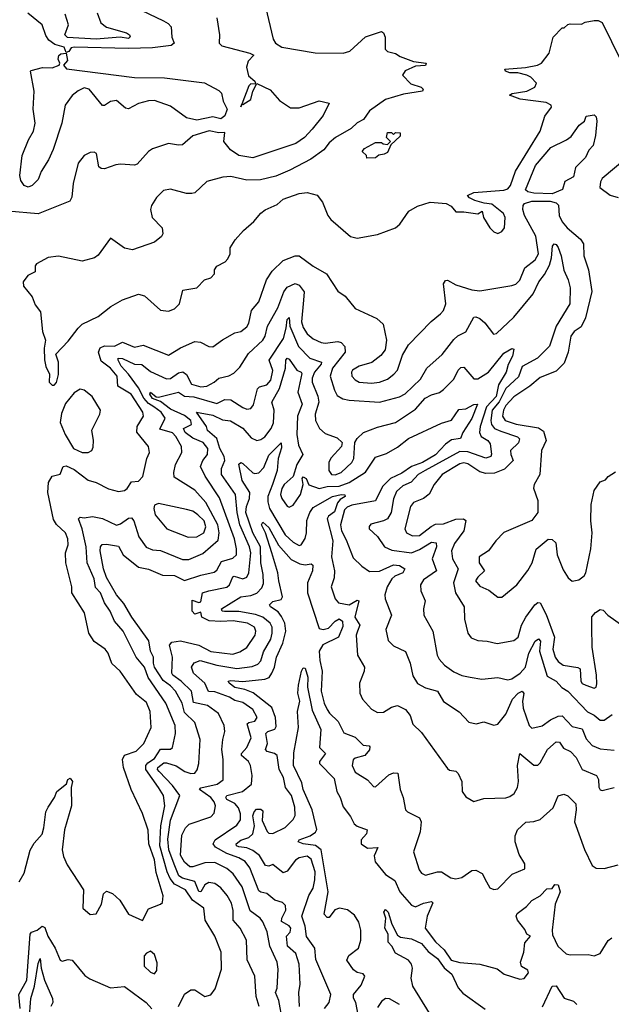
# Model space of a CAD drawing. Extents: x 1603745 to 1745082, y 385868 to 533966.
# Tile 425 of 646: x 1701373 to 1704320, y 438115 to 443021. Entities that reach past the tile are written whole.
import ezdxf

# ---------------------------------------------------------------- set-up
doc = ezdxf.new("R2010")
doc.units = 0

msp = doc.modelspace()

# ---------------------------------------------------------------- linework, layer by layer
at = {"layer": '0CON20XD'}
for points in [[(1702597.5, 443085), (1702636.7, 442925), (1702646.9, 442905), (1702679.2, 442885), (1702844.5, 442855.5), (1702985.2, 442854.8), (1703017.5, 442865), (1703095, 442935.8), (1703175, 442962), (1703185.6, 442955.6), (1703194.2, 442935), (1703194.4, 442875), (1703205, 442862), (1703245, 442853.3), (1703267.9, 442837.9), (1703335, 442812.5), (1703397.5, 442805), (1703395, 442793.8), (1703345, 442790), (1703293.9, 442766.1), (1703280, 442745), (1703321.7, 442701.7), (1703372.5, 442685), (1703382.5, 442675), (1703380, 442665), (1703285, 442649.6), (1703195, 442623.3), (1703115, 442566.7), (1703086.2, 442523.8), (1703055, 442508.1), (1703025, 442478.6), (1702946.2, 442435), (1702915, 442408), (1702887.5, 442372.5), (1702823, 442327), (1702719.2, 442270.8), (1702648.8, 442241.2), (1702573, 442223), (1702505, 442222.5), (1702425, 442239.2), (1702385, 442235.8), (1702305, 442214.4), (1702245, 442159.2), (1702230, 442155), (1702205, 442155.7), (1702125, 442177.5), (1702089.4, 442170.6), (1702054.7, 442135.3), (1702029.5, 442095), (1702025.6, 442075), (1702032.5, 442035), (1702083.1, 441985), (1702086.9, 441955), (1702079.8, 441940.2), (1702045, 441913.3), (1701934.5, 441874.5), (1701895, 441883.1), (1701825, 441933.3), (1701765, 441848), (1701746.7, 441835), (1701685, 441818.9), (1701567.3, 441842.7), (1701515, 441836), (1701457.5, 441805), (1701451.2, 441795), (1701451.2, 441765), (1701413.2, 441746.8), (1701390.8, 441715), (1701393, 441693), (1701435, 441640), (1701450.3, 441600.3), (1701477.5, 441565), (1701487, 441467), (1701502.5, 441425), (1701496, 441385), (1701497, 441327), (1701503.6, 441293.6), (1701522.5, 441255), (1701520, 441215), (1701535, 441200), (1701545, 441200)], [(1701944.3, 443085), (1702090, 443015), (1702113.1, 443003.1), (1702127.5, 442985), (1702131.4, 442935), (1702142.5, 442905), (1702127.4, 442892.6), (1702035, 442880.4), (1701915, 442877), (1701645, 442884.7), (1701629.4, 442880.6), (1701617.6, 442862.4), (1701605, 442857.1), (1701595.5, 442885), (1701548.2, 442898.2), (1701518.9, 442918.9), (1701503.3, 442943.3), (1701486.1, 442995), (1701414.3, 443054.3)], [(1701759.6, 443055), (1701777.5, 443005), (1701805, 442983.3), (1701905.4, 442955), (1701920.9, 442945), (1701924.4, 442935.6), (1701915, 442928.3), (1701874.5, 442934.5), (1701755, 442923.6), (1701611.9, 442931.9), (1701598.3, 442945), (1701616.7, 442995), (1701599.6, 443049.6)], [(1702355, 443030), (1702369.2, 442945), (1702366.2, 442905), (1702380.5, 442890.5), (1702520, 442855), (1702538.8, 442845), (1702511.2, 442815), (1702503.8, 442785), (1702512.3, 442742.3), (1702543.8, 442715), (1702550, 442700), (1702525, 442701.9), (1702515, 442691.4), (1702479.8, 442600.1), (1702475, 442587.5), (1702479.8, 442600.1), (1702485, 442598), (1702525, 442623.8), (1702535.4, 442665), (1702555, 442702.5), (1702621.1, 442671.1), (1702668, 442618), (1702722.9, 442582.9), (1702765, 442582.3), (1702865, 442617), (1702914.4, 442605), (1702885, 442543.1), (1702829.7, 442475), (1702792.1, 442435), (1702749.2, 442405), (1702535, 442332.9), (1702465, 442344.6), (1702423.3, 442373.3), (1702390, 442415), (1702395, 442460), (1702365, 442456.8), (1702316.7, 442466.7), (1702235, 442442.2), (1702185, 442397.8), (1702165, 442395.6), (1702115, 442404.5), (1702035, 442378.5), (1702014.4, 442365), (1701958.1, 442301.9), (1701945, 442295.6), (1701875, 442301.5), (1701851.4, 442298.6), (1701795, 442277.5), (1701779.5, 442279.5), (1701768, 442288), (1701756, 442355), (1701745, 442361.2), (1701725, 442360), (1701693.8, 442345), (1701665, 442306.7), (1701638.9, 442205), (1701632.5, 442137.5), (1701623.6, 442116.4), (1701465, 442053.5), (1701315, 442066.8)], [(1701545, 441200), (1701556.4, 441213.6), (1701566, 441254), (1701566, 441315), (1701553.3, 441355), (1701615, 441418.8), (1701664, 441485), (1701685, 441504.2), (1701765, 441542.5), (1701827.3, 441592.7), (1701885, 441625.6), (1701965, 441654.2), (1701995, 441645.7), (1702075, 441573.3), (1702115, 441568.5), (1702145, 441580.6), (1702169.2, 441605), (1702186.1, 441673.9), (1702255, 441685.8), (1702294.5, 441725.5), (1702326.2, 441735), (1702343.3, 441755), (1702344, 441775), (1702355, 441793.3), (1702396.7, 441815), (1702410.5, 441829.5), (1702421.2, 441855), (1702422, 441885), (1702446.2, 441925), (1702488.3, 441971.7), (1702540, 442015), (1702575, 442056.7), (1702596.4, 442073.6), (1702655, 442101.2), (1702685, 442127.8), (1702765.7, 442155.7), (1702805, 442160.5), (1702855, 442146.7), (1702882.1, 442112.1), (1702908.6, 442045), (1702922.5, 442025), (1703021.3, 441941.3), (1703055, 441933.1), (1703155, 441950.6), (1703245, 441984), (1703266.9, 442003.1), (1703312.1, 442067.9), (1703355, 442092), (1703417.3, 442112.7), (1703497.5, 442105), (1703521.7, 442091.7), (1703545, 442063.3), (1703585, 442063.8), (1703655, 442053.3), (1703677.5, 442067.5), (1703683.8, 442035), (1703715, 441983.8), (1703735, 441963.8), (1703755, 441956.7), (1703775, 441966.7), (1703787.5, 441985), (1703791.5, 442035), (1703783.5, 442055), (1703725, 442102.5), (1703686.5, 442106.5), (1703640.7, 442120.7), (1703613.4, 442133.4), (1703603.3, 442145), (1703635, 442160), (1703785, 442171.4), (1703805, 442178.8), (1703818.6, 442195), (1703843.6, 442266.4), (1703965.4, 442465), (1703988.8, 442541.2), (1704022.5, 442585), (1704020, 442595), (1703995, 442607.9), (1703866.7, 442625), (1703812.5, 442645), (1703827, 442653), (1703900, 442665), (1703940, 442685), (1703947.5, 442705), (1703920, 442735), (1703900, 442745), (1703855, 442756.2), (1703815, 442756.7), (1703792.5, 442765), (1703790, 442775), (1703893, 442783), (1703952.5, 442795), (1703972.5, 442805), (1704011.2, 442855), (1704030, 442935), (1704075, 442980), (1704085, 442980), (1704103, 442997), (1704115, 443000), (1704171.7, 442998.3), (1704190.7, 443009.3), (1704235, 443017.5), (1704255, 443017.5), (1704275, 443006.7), (1704368, 442818)], [(1701415, 442187.3), (1701395.9, 442195.9), (1701379.5, 442219.5), (1701373.8, 442245), (1701386.2, 442345), (1701417.3, 442422.7), (1701442, 442465), (1701449.8, 442505), (1701440.5, 442575), (1701446, 442665), (1701427.5, 442765), (1701431.2, 442768.8), (1701486.6, 442783.4), (1701535, 442781.8), (1701569.2, 442795), (1701573.3, 442805), (1701565.4, 442825), (1701567.9, 442842.1), (1701578.8, 442851.2), (1701604.2, 442854.2), (1701612.2, 442817.8), (1701592, 442795), (1701606.1, 442776.1), (1701945, 442733.2), (1702095, 442730.9), (1702293.2, 442706.8), (1702365, 442667.8), (1702378, 442655), (1702387.2, 442615), (1702407.2, 442575), (1702395, 442541.7), (1702375, 442526.6), (1702335, 442536.6), (1702255, 442521.3), (1702205, 442531.6), (1702125, 442589.7), (1702045, 442618.2), (1702015, 442617.3), (1701965, 442603.6), (1701915, 442577.5), (1701900.5, 442580.5), (1701855, 442618), (1701825, 442612.9), (1701795, 442594.2), (1701785, 442594.3), (1701718.6, 442675), (1701695, 442681.2), (1701665, 442666.9), (1701635, 442642.8), (1701600.5, 442595), (1701583.1, 442505), (1701540.5, 442375), (1701517.1, 442322.9), (1701480.4, 442265), (1701465, 442224.3), (1701435, 442194.4), (1701415, 442187.3)], [(1704025, 442154.4), (1703935, 442157.6), (1703904.3, 442164.3), (1703893.6, 442173.6), (1703942.7, 442295), (1704018.9, 442385), (1704097.5, 442422.5), (1704120.4, 442439.6), (1704160.5, 442495), (1704186, 442515), (1704195, 442540), (1704235, 442548), (1704245, 442536.7), (1704248.1, 442515), (1704241.9, 442445), (1704229.5, 442395), (1704208.9, 442371.1), (1704191.5, 442335), (1704142.1, 442285), (1704132.1, 442237.9), (1704088.8, 442215), (1704077.5, 442175), (1704025, 442154.4)], [(1703101.7, 442331.7), (1703100, 442345), (1703080, 442365), (1703090.7, 442379.3), (1703145, 442410), (1703175, 442410), (1703183, 442403), (1703205, 442400), (1703220, 442415), (1703200, 442435), (1703205, 442460), (1703225, 442460), (1703235, 442450), (1703245, 442460), (1703268.3, 442458.3), (1703268.3, 442441.7), (1703221.7, 442398.3), (1703205, 442360), (1703189.3, 442350.7), (1703163, 442347), (1703145, 442332.5), (1703101.7, 442331.7)], [(1704397, 442333), (1704275, 442230.8), (1704266.3, 442213.7), (1704263.5, 442185), (1704315, 442147.6), (1704354.4, 442135)], [(1701985, 438533.3), (1702015, 438591.2), (1702075, 438614), (1702085, 438623.3), (1702088.5, 438655), (1702052.8, 438772.8), (1702044, 438835), (1702016.7, 438915), (1702013.4, 438983.4), (1701985, 439066.2), (1701927.8, 439185), (1701890.7, 439295), (1701885.4, 439334.6), (1701895, 439357.1), (1701952.9, 439377.1), (1701992.1, 439415), (1702027.6, 439495), (1702023.3, 439575), (1702005, 439618.9), (1701955, 439659.3), (1701873.8, 439775), (1701832.7, 439812.7), (1701813.3, 439865), (1701799.6, 439885), (1701745, 439923.1), (1701717.5, 439965), (1701696.6, 440066.6), (1701633.4, 440165), (1701632.9, 440195), (1701603.2, 440315), (1701601.5, 440365), (1701614.6, 440405), (1701613.9, 440435), (1701601.5, 440465), (1701556.2, 440506.2), (1701540.9, 440530.9), (1701514, 440665), (1701517.5, 440715), (1701535, 440746.2), (1701575, 440757.5), (1701590, 440795), (1701605, 440798.6), (1701645, 440780.8), (1701715, 440726.7), (1701755, 440714.5), (1701815, 440683.8), (1701865, 440671.2), (1701895.2, 440674.8), (1701909.1, 440685), (1701930.6, 440719.4), (1701965, 440721.2), (1701987.5, 440745), (1702006.7, 440835), (1702019.4, 440865), (1702014.4, 440895), (1701956.7, 440966.7), (1701957.9, 440995), (1701989.2, 441045), (1701986.3, 441065), (1701928.1, 441155), (1701862.4, 441195), (1701858.4, 441245), (1701826.4, 441285), (1701779.4, 441319.4), (1701766.4, 441365), (1701774.4, 441385.6), (1701795, 441396.8), (1701845, 441394.1), (1701885, 441414.8), (1701945, 441390), (1701989.1, 441399.1), (1702115, 441348.9), (1702174.2, 441385.8), (1702245, 441417.7), (1702274.7, 441414.7), (1702315, 441392.2), (1702335, 441391.5), (1702383.7, 441426.3), (1702445, 441461.5), (1702475, 441468.1), (1702505, 441491.1), (1702515, 441508.8), (1702528.5, 441571.5), (1702564.5, 441615), (1702603.2, 441725), (1702631.3, 441768.7), (1702685, 441822.1), (1702744.7, 441845.3), (1702765, 441844.6), (1702835, 441793.2), (1702901.9, 441755), (1702958.3, 441668.3), (1702995, 441644), (1703045, 441582.2), (1703152.1, 441532.1), (1703184.3, 441504.3), (1703200, 441425), (1703193.7, 441376.3), (1703171.9, 441348.1), (1703126.6, 441313.4), (1703065, 441294.1), (1703031.8, 441275), (1703025.4, 441264.6), (1703028.2, 441245), (1703045, 441226.1), (1703065, 441215.3), (1703125, 441209.7), (1703165, 441215.4), (1703205, 441230.8), (1703236.7, 441255), (1703255.5, 441275), (1703280.8, 441349.2), (1703309.6, 441400.4), (1703423, 441517), (1703470, 441555), (1703485, 441572), (1703495.4, 441605), (1703484.2, 441705), (1703495, 441722.3), (1703505, 441723.2), (1703545, 441700.9), (1703625, 441674.7), (1703665, 441670), (1703825, 441696.1), (1703845, 441703.9), (1703865, 441723.5), (1703890, 441785), (1703940.8, 441825), (1703956.8, 441855), (1703945, 441943.3), (1703887.3, 442045), (1703880.2, 442075), (1703881.4, 442095), (1703888.5, 442105), (1703925, 442116.6), (1704015, 442117), (1704045, 442108.1), (1704057, 442097), (1704060.9, 442045), (1704075, 442013.6), (1704099.6, 441985), (1704167.3, 441927.3), (1704181.5, 441905), (1704182.7, 441845), (1704207.3, 441775), (1704223.6, 441666.4), (1704191.9, 441535), (1704169.9, 441490.1), (1704135, 441466.9), (1704119.3, 441445), (1704106.1, 441363.9), (1704085, 441310.6), (1704045, 441269.4), (1703965, 441238.8), (1703914.4, 441195.6), (1703835, 441142.2), (1703795, 441099.2), (1703783, 441075), (1703778.8, 441045), (1703790.8, 441025), (1703846.2, 441006.2), (1703957.8, 440987.8), (1703981.8, 440971.8), (1703996.2, 440925), (1703972, 440875), (1703963.5, 440755), (1703936, 440705), (1703932.7, 440687.3), (1703954.4, 440625), (1703954, 440565), (1703924.3, 440525.7), (1703785, 440466.7), (1703745.4, 440424.6), (1703708.6, 440375), (1703662.5, 440345), (1703661.4, 440315), (1703688, 440275), (1703655, 440243.3), (1703644.4, 440225), (1703665, 440199.2), (1703709.4, 440179.4), (1703755, 440143.3), (1703775, 440144), (1703849.5, 440205), (1703903.8, 440276.2), (1703925.6, 440315), (1703946.4, 440383.6), (1704005, 440432.5), (1704025, 440432), (1704044, 440415), (1704050, 440355), (1704079.9, 440279.9), (1704105, 440240.8), (1704125, 440223.1), (1704159.1, 440230.9), (1704185, 440250.6), (1704193.5, 440265), (1704218.5, 440385), (1704224.4, 440465), (1704217.5, 440525), (1704219.4, 440605), (1704234.5, 440675.5), (1704265, 440718.8), (1704290.6, 440729.4), (1704305, 440746), (1704341.7, 440768.3)], [(1702041.7, 441091.7), (1702015, 441108.9), (1701991.6, 441135), (1701965, 441186.3), (1701916, 441255), (1701879.3, 441295), (1701863.6, 441325), (1701864.4, 441335.6), (1701885, 441332.3), (1701945, 441304.2), (1701982.5, 441302.5), (1702025, 441268.3), (1702105, 441232.1), (1702125, 441233), (1702165, 441262.3), (1702186.7, 441266.7), (1702204.2, 441254.2), (1702228.5, 441205), (1702275, 441192.4), (1702305.2, 441194.8), (1702342.2, 441215), (1702365, 441235.4), (1702415, 441247.1), (1702440.5, 441259.5), (1702470.1, 441289.9), (1702512.3, 441357.7), (1702584.1, 441425), (1702595.3, 441445), (1702608.1, 441495), (1702659.8, 441585), (1702688.4, 441665), (1702705, 441688.5), (1702745, 441706.4), (1702765, 441698.1), (1702790, 441665), (1702786.3, 441623.7), (1702776.4, 441515), (1702785, 441486.8), (1702805, 441455.3), (1702835, 441430.5), (1702875, 441412.4), (1702895, 441409.1), (1702958.6, 441418.6), (1702975, 441412.2), (1702992.9, 441392.9), (1702995.3, 441365), (1702931.3, 441285), (1702920.5, 441245), (1702940.6, 441175), (1702955, 441149.5), (1702982.2, 441132.2), (1703015, 441125.3), (1703165, 441116.3), (1703265, 441142.6), (1703292.8, 441157.2), (1703369.6, 441230.4), (1703400.9, 441285), (1703477.7, 441352.3), (1703535, 441428.1), (1703555, 441445.6), (1703595, 441465.8), (1703635, 441538.8), (1703645, 441541.4), (1703665, 441532.7), (1703690.2, 441510.2), (1703734, 441454), (1703748.3, 441458.3), (1703835, 441538.8), (1703931.4, 441655), (1703960, 441715), (1703988.2, 441751.8), (1704012.1, 441797.9), (1704023, 441835), (1704027.6, 441892.4), (1704035, 441904.4), (1704045, 441900.5), (1704055, 441885.6), (1704070.8, 441845), (1704084, 441774), (1704106, 441725), (1704115.5, 441685), (1704113.1, 441605), (1704045.9, 441494.1), (1704012.2, 441395), (1703952, 441335), (1703876.1, 441293.9), (1703857.4, 441242.6), (1703795, 441184), (1703762.4, 441117.6), (1703727, 441075), (1703719.9, 441025), (1703723.1, 441005), (1703738.4, 440985), (1703769.3, 440970.7), (1703853.1, 440943.1), (1703863.4, 440933.4), (1703857.7, 440912.3), (1703818.1, 440875), (1703819.2, 440855), (1703831.2, 440825), (1703787.6, 440782.4), (1703737.6, 440762.4), (1703695, 440760.7), (1703665, 440768.4), (1703605, 440808.8), (1703585, 440812.7), (1703565, 440807.5), (1703477.4, 440755), (1703438.4, 440705), (1703413, 440657), (1703384.4, 440635.6), (1703334.4, 440615), (1703320.7, 440595), (1703291.6, 440485), (1703299.5, 440465), (1703329.3, 440449.3), (1703365, 440451.3), (1703423.2, 440496.8), (1703445, 440507.1), (1703485, 440509.7), (1703545, 440532.9), (1703583.6, 440533.6), (1703595, 440526.2), (1703585.9, 440475), (1703538.5, 440411.5), (1703523.4, 440375), (1703528.4, 440335), (1703556.9, 440285), (1703543.8, 440245), (1703534.7, 440215), (1703544.2, 440165), (1703587.9, 440095), (1703588.2, 440035), (1703605.5, 439965), (1703621.6, 439941.6), (1703655, 439928.8), (1703702.5, 439925), (1703752.4, 439912.4), (1703835, 439928), (1703856, 439945), (1703873.5, 440005), (1703895, 440044.4), (1703939.4, 440105), (1703955, 440116.9), (1703965, 440115.8), (1703995, 440056.9), (1704037.7, 439945), (1704028.7, 439885), (1704040, 439845), (1704055, 439823.5), (1704079.6, 439805), (1704154, 439794), (1704165, 439786.9), (1704168.4, 439725), (1704175, 439714.3), (1704193.1, 439705), (1704235, 439690.8), (1704244.3, 439695.7), (1704247.3, 439712.7), (1704246.6, 439755), (1704225.3, 439894.7), (1704223.9, 439993.9), (1704223.9, 440046.1), (1704242.1, 440067.9), (1704265, 440081.9), (1704279.1, 440079.1), (1704302.5, 440055), (1704395, 439989.5)], [(1702143.4, 438813.4), (1702116.2, 438885), (1702111.3, 438938.7), (1702125, 439032.7), (1702171, 439155), (1702134.4, 439205), (1702067.5, 439275), (1702060.4, 439285), (1702062.2, 439295), (1702091.2, 439318.8), (1702105, 439319.3), (1702153.1, 439303.1), (1702195.6, 439275), (1702225, 439265.4), (1702245, 439267.1), (1702256.6, 439283.4), (1702265.4, 439315), (1702272.9, 439435), (1702245, 439518.9), (1702195, 439569.7), (1702182.3, 439615), (1702149.1, 439675), (1702125, 439701.7), (1702088.5, 439728.5), (1702045, 439794.8), (1702039, 439815), (1702040.2, 439845), (1702025.5, 439875.5), (1702016.3, 439926.3), (1701932.5, 440045), (1701892.4, 440112.4), (1701855, 440155.3), (1701805, 440242.3), (1701790.6, 440285), (1701774.8, 440375.2), (1701775.3, 440394.7), (1701784.1, 440405.9), (1701805, 440408.2), (1701865, 440398.5), (1701888, 440355), (1701965, 440293.7), (1702015, 440284), (1702085, 440253), (1702145, 440251.2), (1702195, 440226.5), (1702275, 440253.7), (1702341.7, 440268.3), (1702355, 440277.9), (1702379, 440321), (1702435, 440337.6), (1702452.9, 440355), (1702453.6, 440385), (1702443.1, 440435), (1702369.4, 440639.4), (1702296.9, 440746.9), (1702273.2, 440795), (1702285.2, 440824.8), (1702308.7, 440855), (1702310.6, 440885), (1702287.8, 440915), (1702235, 440935.6), (1702197.8, 440965), (1702190, 440985), (1702228.6, 441005), (1702226.2, 441025), (1702195, 441049.2), (1702125, 441080.7), (1702075, 441119.6), (1702035, 441134.5), (1702021, 441155), (1702024.3, 441165), (1702052.6, 441142.6), (1702065, 441140.5), (1702165, 441165.4), (1702195, 441145.5), (1702241.3, 441141.3), (1702355, 441109.7), (1702395, 441129), (1702425, 441127.4), (1702485, 441088.6), (1702505, 441081.3), (1702525, 441083.5), (1702538.3, 441101.7), (1702557.5, 441182.5), (1702567.4, 441192.6), (1702605, 441201.7), (1702624.4, 441225.6), (1702633.9, 441273.9), (1702616.7, 441325), (1702686.7, 441433.3), (1702701.2, 441485), (1702705, 441527.5), (1702715, 441537.1), (1702718.1, 441495), (1702762.2, 441392.2), (1702818.7, 441335), (1702876.6, 441315), (1702874.7, 441305), (1702841.4, 441265), (1702829.5, 441235), (1702830, 441215), (1702857.8, 441145), (1702863, 441115), (1702845.3, 441055), (1702846.2, 441025), (1702867.5, 440985), (1702895, 440958.9), (1702955, 440938), (1702980, 440915), (1702976.2, 440895), (1702925, 440838.2), (1702913.5, 440816.5), (1702913.2, 440775), (1702925.8, 440755.8), (1702945, 440753.2), (1702975, 440764.7), (1703028.2, 440815), (1703038.2, 440835), (1703042.5, 440915), (1703054.7, 440935.3), (1703085.7, 440965), (1703155, 440991.8), (1703245.2, 441014.8), (1703345, 441080.9), (1703393.8, 441135), (1703425, 441152.8), (1703465, 441163.9), (1703485, 441178), (1703535, 441230.8), (1703557.8, 441275), (1703571.3, 441288.7), (1703585, 441290), (1703635, 441232.3), (1703655, 441231.1), (1703708.3, 441265), (1703785, 441360), (1703825, 441382.5), (1703835, 441380), (1703828.2, 441345), (1703806.3, 441303.7), (1703796.7, 441265), (1703757.6, 441202.4), (1703746.2, 441143.8), (1703697.7, 441092.3), (1703667.3, 440995), (1703663.9, 440965), (1703671.6, 440945), (1703704.9, 440924.9), (1703717.4, 440907.4), (1703723.4, 440856.6), (1703719.7, 440845), (1703695, 440836.3), (1703605, 440867.7), (1703565, 440870.5), (1703393.8, 440775), (1703358.7, 440755), (1703322.5, 440717.5), (1703282, 440698), (1703250.3, 440669.7), (1703234.7, 440634.7), (1703223.5, 440565), (1703205.3, 440535), (1703185, 440523.6), (1703123, 440507), (1703113.6, 440496.4), (1703114.4, 440485), (1703155, 440445.6), (1703191.2, 440395), (1703227.5, 440377.5), (1703325, 440365.2), (1703365, 440381.5), (1703425, 440418.4), (1703448.1, 440415), (1703449.3, 440395), (1703427.8, 440335), (1703449.1, 440275), (1703385, 440230.9), (1703370, 440205), (1703371.2, 440175), (1703392.5, 440125), (1703384.5, 440085), (1703386.5, 440055), (1703430.4, 439975), (1703452.3, 439855), (1703462.2, 439835), (1703488.8, 439805), (1703535, 439772), (1703575, 439753.8), (1703617.5, 439745), (1703675.5, 439735.5), (1703755, 439744.4), (1703805, 439731.9), (1703825, 439737.8), (1703865.4, 439765), (1703893.4, 439795), (1703910.2, 439865), (1703941.3, 439925), (1703956.7, 439936.7), (1703967.6, 439925), (1703962.4, 439875), (1704001, 439751), (1704045.6, 439725), (1704074.2, 439694.2), (1704103.8, 439675), (1704201.8, 439571.8), (1704235.4, 439555.4), (1704265, 439530.9), (1704285, 439530.9), (1704325, 439558.9)], [(1702637.4, 441012.6), (1702641, 441075), (1702628.8, 441115), (1702667, 441183), (1702698.1, 441285), (1702698.7, 441325), (1702705, 441334.5), (1702715, 441329.6), (1702754.5, 441274.5), (1702775.7, 441265.7), (1702778, 441258), (1702759.1, 441165), (1702780.2, 441105), (1702757.5, 441045), (1702754.5, 440955), (1702762, 440902), (1702783.3, 440855), (1702754.4, 440805), (1702735.7, 440745), (1702691.5, 440705), (1702679, 440685), (1702672, 440655), (1702678.4, 440635), (1702705, 440597.1), (1702715, 440592.5), (1702735, 440601.9), (1702771.9, 440655), (1702785.7, 440705), (1702780, 440735), (1702785, 440743.3), (1702800.8, 440735), (1702814.1, 440704.1), (1702865, 440686), (1702905, 440695.4), (1702965, 440697), (1703014.7, 440715.3), (1703095, 440767.1), (1703145, 440841.8), (1703200.3, 440859.7), (1703255, 440892), (1703309.2, 440935), (1703475, 441011), (1703524.6, 441025.4), (1703560.7, 441079.3), (1703595, 441082.4), (1703635, 441104.6), (1703653.8, 441105), (1703625, 441034.7), (1703580.5, 440965), (1703568.6, 440935), (1703525, 440928), (1703495, 440907.1), (1703445, 440853.4), (1703379.3, 440815), (1703324.6, 440795.4), (1703277.4, 440762.6), (1703220.4, 440735), (1703180, 440695), (1703145, 440624.2), (1703027.8, 440602.2), (1703005, 440592.5), (1702991.3, 440578.7), (1702970.8, 440505), (1702976.1, 440475), (1703000.3, 440430.3), (1703035, 440340.5), (1703077.6, 440297.6), (1703115, 440271.1), (1703165.9, 440274.1), (1703235, 440305.2), (1703265, 440301.1), (1703291.2, 440285), (1703281.1, 440265), (1703241.3, 440248.7), (1703226.7, 440235), (1703203.2, 440195), (1703192.9, 440155), (1703193.3, 440135), (1703225.4, 440055), (1703197.8, 439982.2), (1703208.8, 439928.8), (1703235, 439902.2), (1703295, 439872.9), (1703319.1, 439815), (1703332.4, 439752.4), (1703355, 439713.1), (1703395, 439691.8), (1703454.3, 439675), (1703483.9, 439623.9), (1703562.6, 439572.6), (1703611.2, 439521.2), (1703647.4, 439512.6), (1703685, 439522), (1703735, 439505.8), (1703755, 439510.8), (1703795, 439561.8), (1703828.6, 439635), (1703856.5, 439665), (1703875.7, 439675.7), (1703884.7, 439664.7), (1703877.7, 439625), (1703881.7, 439591.7), (1703910.5, 439505), (1703925, 439491.9), (1703975, 439502.1), (1704017.3, 439532.7), (1704055, 439550.5), (1704075, 439552.8), (1704125, 439499.7), (1704175, 439488.2), (1704195, 439438.8), (1704225, 439404.5), (1704265, 439388.5), (1704335, 439381.8)], [(1701715, 440864), (1701731.9, 440875), (1701739.4, 440890.6), (1701741.5, 440925), (1701733.4, 440976.6), (1701772.5, 441055), (1701775.8, 441075), (1701735, 441144), (1701693.8, 441175), (1701675, 441179.5), (1701645, 441162.2), (1701601.3, 441108.7), (1701581.5, 441058.5), (1701574.7, 441015), (1701599.5, 440955), (1701641.2, 440885), (1701685, 440865.3), (1701715, 440864)], [(1702165, 438104.3), (1702195, 438166), (1702225, 438187.5), (1702245, 438187.1), (1702295, 438154), (1702325, 438163.3), (1702347.1, 438192.9), (1702379.2, 438290.8), (1702377.5, 438375), (1702345.6, 438455.6), (1702297.9, 438535), (1702290, 438595), (1702233.4, 438635), (1702199.2, 438685), (1702144.2, 438714.2), (1702122.1, 438742.1), (1702108, 438775), (1702071.8, 438905), (1702075.9, 439005), (1702095.9, 439105), (1702089.8, 439155), (1702065, 439195.3), (1702002.2, 439285), (1702001.2, 439305), (1702011.4, 439318.6), (1702045, 439340.2), (1702075, 439385.8), (1702124, 439386), (1702134.5, 439395), (1702149.3, 439465), (1702147.8, 439505), (1702102, 439615), (1702012.9, 439742.9), (1701994.7, 439795), (1701953.1, 439845), (1701889.3, 439975), (1701845.3, 440025), (1701824.1, 440075), (1701795.7, 440115), (1701775.7, 440165), (1701751.5, 440191.5), (1701744, 440235), (1701709.8, 440315), (1701704.8, 440395), (1701684.4, 440485), (1701665.5, 440534.5), (1701675, 440542.7), (1701695, 440539.6), (1701735.8, 440545.8), (1701785.2, 440535.2), (1701855, 440503.3), (1701875, 440509.1), (1701915, 440538.2), (1701930, 440540), (1701942, 440525), (1701967.6, 440445), (1702003.9, 440393.9), (1702035, 440380.4), (1702075, 440375.9), (1702185, 440331.9), (1702215, 440332.4), (1702285, 440361.1), (1702362, 440428), (1702366.3, 440463.7), (1702359.6, 440505), (1702300.2, 440615), (1702245, 440676.8), (1702142.4, 440742.4), (1702140.7, 440765), (1702149.3, 440805), (1702180.9, 440865), (1702179.4, 440895), (1702151.7, 440945), (1702135, 440963), (1702071.8, 440981.8), (1702097.2, 441035), (1702078.8, 441065), (1702041.7, 441091.7)], [(1702682.4, 438035), (1702664.4, 438134.4), (1702647.8, 438175), (1702655.3, 438195), (1702661, 438291), (1702655.9, 438325), (1702620, 438405), (1702606.8, 438476.8), (1702585, 438525.7), (1702571.5, 438545), (1702520.9, 438580.9), (1702481.2, 438701.2), (1702436.8, 438765), (1702405, 438792.5), (1702345, 438821.2), (1702295, 438820.3), (1702235, 438799.5), (1702220.5, 438800.5), (1702195, 438824.2), (1702175, 438858.6), (1702181.3, 438958.7), (1702198.5, 438995), (1702217.6, 439012.4), (1702325, 439048.8), (1702342.1, 439067.9), (1702348.9, 439105), (1702342.6, 439125), (1702325.1, 439145.1), (1702268.8, 439185), (1702276.1, 439193.9), (1702357.7, 439212.3), (1702387, 439233), (1702387.2, 439335), (1702379.7, 439385), (1702385.4, 439435.4), (1702394.6, 439475), (1702391.5, 439505), (1702363.7, 439563.7), (1702308.1, 439605), (1702239.8, 439619.8), (1702228.8, 439675), (1702177, 439725), (1702135.8, 439755), (1702131.2, 439765), (1702134.7, 439845.3), (1702119.3, 439905), (1702130.5, 439919.5), (1702175, 439926.6), (1702265, 439904.5), (1702325, 439873.8), (1702435, 439859.4), (1702469.2, 439870.8), (1702505, 439893.1), (1702545.8, 439955), (1702550, 439975), (1702542.5, 439995), (1702507.8, 440015), (1702436.3, 440026.3), (1702375, 440022.1), (1702316.3, 440026.3), (1702280.8, 440045), (1702275, 440070), (1702245, 440060), (1702232.5, 440075), (1702231.7, 440128.3), (1702265, 440117.5), (1702275, 440120), (1702283.3, 440165), (1702314.8, 440175.2), (1702405, 440193.9), (1702418.1, 440205), (1702434.7, 440245), (1702441.7, 440248.3), (1702485, 440235.3), (1702505, 440242.9), (1702514.8, 440265.2), (1702524.3, 440365), (1702517.3, 440395), (1702470, 440505), (1702456.3, 440566.3), (1702448.9, 440655), (1702377.9, 440755), (1702378.4, 440785), (1702395.5, 440824.5), (1702391.9, 440845), (1702370, 440885), (1702355, 440934.8), (1702309.6, 440975), (1702303.6, 440995), (1702254.3, 441065.7), (1702335, 441051), (1702383.1, 441026.9), (1702422.9, 441022.9), (1702485, 440985.8), (1702527.1, 440937.1), (1702555, 440925.3), (1702575, 440929.7), (1702595, 440942.9), (1702625.6, 440985), (1702637.4, 441012.6)], [(1702767.6, 438105), (1702763.2, 438175), (1702771.2, 438215), (1702764.7, 438315), (1702748.3, 438368.3), (1702706.7, 438405), (1702702.4, 438455), (1702720.2, 438475), (1702723.6, 438495), (1702715.6, 438505.6), (1702677.7, 438527.7), (1702678.5, 438545), (1702698.4, 438585), (1702697.4, 438607.4), (1702683, 438623), (1702645, 438634.6), (1702605, 438668.2), (1702575, 438673.6), (1702565, 438681.4), (1702519.3, 438795), (1702496.1, 438826.1), (1702465, 438844.8), (1702405, 438866.1), (1702349, 438899), (1702337.2, 438915), (1702346.9, 438935), (1702455, 439008.2), (1702473.8, 439035), (1702473.5, 439065), (1702464, 439095), (1702445, 439115.2), (1702404.5, 439135), (1702399.3, 439145), (1702404.7, 439155.3), (1702483.6, 439175), (1702528.1, 439211.9), (1702531.2, 439255), (1702523.8, 439305), (1702512.5, 439325), (1702478.6, 439355), (1702477.5, 439365), (1702504.7, 439395), (1702527, 439443), (1702506.8, 439513.2), (1702515, 439520.2), (1702545, 439525.3), (1702556.5, 439545), (1702533.8, 439585), (1702485, 439619.4), (1702445, 439628.7), (1702417.7, 439645), (1702345, 439671.9), (1702313.2, 439673.2), (1702295.6, 439715.6), (1702239.2, 439765), (1702229.2, 439795), (1702243.2, 439816.8), (1702272.2, 439827.8), (1702355, 439805.4), (1702455, 439788.4), (1702531.9, 439798.1), (1702559.9, 439810.1), (1702575, 439826.4), (1702588.2, 439871.8), (1702624.1, 439935), (1702631.7, 439965), (1702630.7, 439995), (1702621.4, 440015), (1702584.4, 440044.4), (1702547.7, 440057.7), (1702465, 440073), (1702392.8, 440072.8), (1702382, 440075), (1702377.8, 440085), (1702474.1, 440145.9), (1702525, 440151.8), (1702555, 440164.3), (1702579.9, 440190.1), (1702588, 440212), (1702586.8, 440256.8), (1702574.2, 440315), (1702572, 440395), (1702534.3, 440465), (1702500.2, 440565), (1702503.8, 440595), (1702518.5, 440635), (1702519.3, 440665), (1702482, 440725), (1702465, 440806.7), (1702475, 440814.3), (1702485, 440809.6), (1702535, 440763.8), (1702545, 440759.6), (1702565, 440763.5), (1702589.9, 440790.1), (1702615, 440852.3), (1702675, 440913.3), (1702677.5, 440887.5), (1702660.6, 440835), (1702655.8, 440775), (1702633.2, 440705), (1702610, 440645), (1702609.4, 440619.4), (1702618.4, 440585), (1702695, 440455.3), (1702735, 440418.4), (1702765, 440401.5), (1702775.2, 440404.8), (1702795, 440436.7), (1702802.7, 440465), (1702804.4, 440525.6), (1702817.7, 440565), (1702835, 440590.9), (1702931.1, 440645), (1702974.9, 440655.1), (1702993.4, 440653.4), (1702995.3, 440645), (1702969.4, 440630.6), (1702955.7, 440614.3), (1702940.8, 440569.2), (1702911.8, 440548.2), (1702905.4, 440535), (1702932.4, 440425), (1702927.2, 440345), (1702941.9, 440275), (1702939.2, 440240.8), (1702925.5, 440195), (1702945.4, 440135.4), (1702962, 440115), (1703015, 440105.6), (1703055, 440129.3), (1703062.2, 440125), (1703042.5, 440045), (1703066.9, 440005), (1703055.6, 439974.4), (1703049.6, 439955), (1703055.4, 439855), (1703090, 439795), (1703088.6, 439775), (1703066.7, 439715), (1703067.9, 439665), (1703080.9, 439635), (1703125.3, 439585.3), (1703155, 439568.5), (1703185, 439571.2), (1703225, 439596.2), (1703255, 439604.6), (1703295.5, 439585), (1703317.5, 439555), (1703331.5, 439511.5), (1703375, 439470), (1703505, 439290), (1703515, 439282.5), (1703545, 439276.9), (1703556.7, 439265), (1703575.6, 439225), (1703577.5, 439175), (1703595, 439149.2), (1703635, 439126.2), (1703685, 439140.6), (1703795, 439144.5), (1703815, 439150.5), (1703836.5, 439165), (1703853.2, 439195), (1703857.8, 439225), (1703852.6, 439305), (1703865, 439364.2), (1703935, 439307.5), (1703953.4, 439306.6), (1703965, 439318), (1704003.1, 439385), (1704045, 439423.1), (1704061.8, 439421.8), (1704081.7, 439391.7), (1704116.5, 439375), (1704145.2, 439345.2), (1704174.6, 439285), (1704245.6, 439255), (1704256.5, 439235), (1704257.6, 439197.6), (1704264.5, 439184.5), (1704275, 439181.4), (1704335, 439195.4)], [(1702212.1, 440442.1), (1702255, 440444.8), (1702290.7, 440465), (1702300.6, 440495), (1702291.9, 440525), (1702261.3, 440555), (1702235, 440572.1), (1702205, 440581.4), (1702065, 440610), (1702045, 440602.5), (1702041.4, 440585), (1702048.9, 440555), (1702105.6, 440485), (1702212.1, 440442.1)], [(1702891.6, 438095), (1702915.6, 438124.4), (1702922.5, 438165), (1702849.2, 438339.2), (1702843.3, 438395), (1702802.7, 438452.7), (1702795.6, 438505), (1702778.4, 438555), (1702813.3, 438656.7), (1702835.2, 438694.8), (1702843.5, 438735), (1702845.6, 438775), (1702825, 438837.8), (1702805, 438852.8), (1702764.6, 438845.4), (1702747.1, 438832.9), (1702705, 438778.5), (1702685, 438771.1), (1702635, 438811.5), (1702615, 438804.2), (1702597.7, 438807.7), (1702567.6, 438857.6), (1702535, 438881.9), (1702505, 438894.4), (1702465, 438900), (1702453.8, 438905), (1702450.9, 438915), (1702475, 438933.8), (1702515, 438947), (1702534, 438965), (1702543, 439005), (1702534.4, 439055), (1702540.5, 439075), (1702552.4, 439087.6), (1702575, 439088.1), (1702585, 439080), (1702580.4, 439030.4), (1702606.7, 438976.7), (1702615, 438968.8), (1702635, 438966), (1702695, 438996), (1702735, 439036.7), (1702744.7, 439055.3), (1702743, 439097), (1702727.5, 439155), (1702696.9, 439195), (1702686.8, 439245), (1702665.2, 439285), (1702656.3, 439355), (1702643.3, 439365), (1702605.6, 439375), (1702597.8, 439385), (1702607, 439415), (1702600, 439465), (1702609.2, 439475), (1702643.8, 439486.2), (1702650.1, 439499.9), (1702647, 439545), (1702630, 439595), (1702537, 439667), (1702495, 439684.6), (1702445, 439693.9), (1702416.5, 439715), (1702412.2, 439725), (1702425, 439728.8), (1702485, 439723.7), (1702595, 439736.1), (1702615.5, 439744.5), (1702629.5, 439765), (1702643.3, 439795), (1702652.6, 439845), (1702684.8, 439915), (1702699.7, 439975), (1702693.8, 440013.8), (1702678, 440048), (1702660.3, 440070.3), (1702622.5, 440095), (1702617.8, 440105), (1702635, 440122.4), (1702675, 440132.2), (1702682.7, 440145), (1702663.3, 440225), (1702659.6, 440265), (1702629.5, 440365), (1702597.8, 440465), (1702577.3, 440505), (1702585, 440517.5), (1702615, 440491.1), (1702662.3, 440402.3), (1702725, 440330.8), (1702769.4, 440309.4), (1702795, 440305.8), (1702825, 440310.6), (1702833, 440303), (1702832.4, 440275), (1702806.2, 440215), (1702807.6, 440165), (1702865, 439988.3), (1702885, 439983.1), (1702910.9, 439989.1), (1702944.8, 440025), (1702965, 440035.2), (1702981.9, 440025), (1702982.7, 439997.3), (1702961.8, 439945), (1702883.5, 439906.5), (1702865.6, 439875), (1702867.6, 439827.6), (1702880.3, 439775), (1702875.7, 439675), (1702890.3, 439615), (1702905.3, 439585), (1702916.3, 439566.3), (1702960, 439525), (1702987.2, 439467.2), (1703045, 439446.7), (1703085, 439407.1), (1703113.9, 439403.9), (1703117.6, 439397.6), (1703115, 439383.8), (1703092, 439355), (1703045, 439341.5), (1703035, 439332.9), (1703029.3, 439305), (1703045, 439271.8), (1703105, 439234.5), (1703135, 439200.6), (1703145, 439199.4), (1703211.7, 439258.3), (1703235, 439267.9), (1703256.7, 439266.7), (1703268, 439185), (1703283.9, 439145), (1703294.6, 439084.6), (1703305, 439073.8), (1703364, 439045), (1703372.9, 439025), (1703368.9, 438975), (1703334.4, 438875), (1703362.9, 438785), (1703375, 438768), (1703395, 438758.1), (1703455, 438775.3), (1703474.7, 438774.7), (1703520.8, 438745), (1703545, 438741.1), (1703575, 438746.7), (1703625, 438782), (1703645, 438784.2), (1703676.6, 438766.6), (1703698.6, 438725), (1703715, 438696.2), (1703735, 438686.7), (1703755, 438690), (1703825.7, 438764.3), (1703889.3, 438790.7), (1703890, 438815), (1703861, 438861), (1703842.1, 438925), (1703841.9, 438955), (1703853.1, 438985), (1703895, 439023.5), (1703935, 439025.5), (1703965, 439036.9), (1704030.9, 439095), (1704055.7, 439154.3), (1704083.1, 439163.1), (1704103.9, 439153.9), (1704143.1, 439115), (1704145.9, 439085), (1704136.9, 439025), (1704186.3, 438886.3), (1704225, 438807.5), (1704245, 438794.3), (1704285, 438791.9), (1704355, 438810)], [(1703061.5, 438055), (1703047.5, 438125), (1703035.6, 438145.6), (1703035.5, 438165), (1703075, 438210.5), (1703092.2, 438255), (1703085, 438266.9), (1703055, 438273.5), (1703036.6, 438286.6), (1703002.9, 438335), (1703012, 438358), (1703060.9, 438395), (1703073.3, 438435), (1703071.8, 438485), (1703063.3, 438525), (1703040.2, 438560.2), (1703006, 438586), (1702965.5, 438594.5), (1702943.6, 438586.4), (1702915, 438547.9), (1702905, 438547.3), (1702890.4, 438565), (1702910.5, 438675), (1702874.3, 438885), (1702846.3, 438906.3), (1702785, 438914.8), (1702760, 438925), (1702766.2, 438935), (1702819.5, 438955), (1702846.6, 438973.4), (1702853.9, 438986.1), (1702829.6, 439085), (1702785.6, 439185), (1702778.3, 439218.3), (1702737.6, 439305), (1702738.3, 439368.3), (1702761.5, 439495), (1702757.1, 439575), (1702768.4, 439625), (1702758.1, 439665), (1702762.5, 439705), (1702776.5, 439775), (1702785, 439791.2), (1702795, 439790), (1702809.1, 439745), (1702806.8, 439695), (1702830.9, 439580.9), (1702872.9, 439485), (1702866, 439395), (1702896.7, 439365), (1702867.3, 439325), (1702867.3, 439315), (1702939.7, 439239.7), (1702952.2, 439175), (1702970, 439145), (1702985, 439099.7), (1703021.6, 439051.6), (1703039.6, 439015), (1703055, 439002.7), (1703104.6, 438985), (1703100, 438965), (1703073.9, 438935), (1703074.7, 438915), (1703105, 438892.5), (1703157.1, 438897.1), (1703138.8, 438855), (1703143.9, 438825), (1703195, 438762.4), (1703242.6, 438732.6), (1703266.6, 438675), (1703325, 438608.8), (1703345, 438600.9), (1703385, 438619)], [(1701370, 438725), (1701395, 438768.8), (1701426.1, 438883.9), (1701445, 438917.5), (1701485, 438963.8), (1701493.5, 438995), (1701504, 439075), (1701515, 439097.5), (1701546.7, 439145), (1701557.5, 439175), (1701606.4, 439213.6), (1701613.9, 439236.1), (1701625, 439242.5), (1701636, 439225), (1701630, 439195), (1701631.2, 439105), (1701595.7, 438984.3), (1701584.6, 438885), (1701591.2, 438851.2), (1701609.5, 438809.5), (1701691.5, 438685), (1701688.6, 438595), (1701725, 438562.9), (1701755, 438566), (1701781.4, 438615), (1701790, 438665), (1701805, 438678.8), (1701835, 438668), (1701872, 438635), (1701915, 438564.3), (1701985, 438533.3)], [(1702566, 438105), (1702551.6, 438155), (1702544.7, 438255), (1702506.8, 438336.8), (1702502.5, 438435), (1702472.2, 438495), (1702436, 438535), (1702436.7, 438583.3), (1702428.7, 438618.7), (1702407.2, 438657.2), (1702375.9, 438695.9), (1702345, 438717.6), (1702315, 438721.7), (1702295, 438711.3), (1702275, 438675.3), (1702265, 438677.3), (1702245, 438727.3), (1702185, 438743.3), (1702165.3, 438755.3), (1702143.4, 438813.4)], [(1703385, 438619), (1703425, 438627.3), (1703430.5, 438620.5), (1703403.5, 438555), (1703393.8, 438495), (1703445, 438426.4), (1703487, 438387), (1703522.5, 438335), (1703565, 438324.4), (1703665, 438315.8), (1703751.7, 438291.7), (1703786.1, 438266.1), (1703865, 438241.2), (1703885.8, 438244.2), (1703908.3, 438271.7), (1703905, 438285.7), (1703873.2, 438303.2), (1703867.1, 438325), (1703884.3, 438375), (1703888.9, 438421.1), (1703917.5, 438455), (1703900, 438465), (1703888.8, 438488.8), (1703853.1, 438535), (1703846.9, 438555), (1703851.7, 438568.3), (1703897.3, 438602.7), (1703925, 438632.5), (1703966, 438655), (1703999.3, 438690.7), (1704025, 438692.5), (1704038.3, 438711.7), (1704055, 438710), (1704065.9, 438675), (1704040.8, 438615), (1704025.4, 438485), (1704027.9, 438462.1), (1704053.5, 438405), (1704095, 438366.9), (1704115, 438361.4), (1704205, 438362.9), (1704235, 438357.1), (1704265, 438368), (1704305, 438433.8), (1704323.2, 438446.8)], [(1703415, 438071.2), (1703331.4, 438205), (1703322.5, 438245), (1703329.2, 438295), (1703324.2, 438315), (1703309.2, 438335), (1703245, 438369.4), (1703227.5, 438405), (1703209.2, 438425), (1703208.6, 438465), (1703192.2, 438495), (1703197.5, 438545), (1703187.1, 438575), (1703195, 438587.5), (1703208.9, 438575), (1703227.5, 438515), (1703255, 438460), (1703270.7, 438450.7), (1703325, 438441.2), (1703375, 438419.1), (1703408.4, 438378.4), (1703455, 438343.3), (1703487, 438297), (1703525.6, 438265), (1703557.4, 438197.4), (1703580.5, 438170.5), (1703691.4, 438091.4)], [(1701375, 438094.2), (1701369, 438165), (1701409.4, 438235), (1701425.3, 438464.7), (1701431.4, 438475), (1701460, 438485), (1701485, 438505.4), (1701498.8, 438498.8), (1701514.3, 438455), (1701550, 438395), (1701575, 438336), (1701585, 438330.8), (1701615, 438338.6), (1701635, 438335.7), (1701698.3, 438258.3), (1701722.5, 438242.5), (1701825, 438197.9), (1701895, 438204.4), (1701940.7, 438170.7), (1702003.8, 438125), (1702032.1, 438092.1)], [(1701420.8, 438035), (1701428.1, 438145), (1701447.8, 438205), (1701465, 438318.6), (1701475, 438343.8), (1701479.8, 438295), (1701497.1, 438235), (1701537.3, 438145), (1701538.3, 438125), (1701529.2, 438105)], [(1702045, 438268), (1702056.8, 438283.2), (1702057.8, 438322.2), (1702045, 438363.8), (1702025, 438380), (1702005, 438370.8), (1701993.8, 438356.2), (1701993.6, 438305), (1702025, 438275.8), (1702045, 438268)], [(1703976.9, 438103.1), (1704025, 438206), (1704045, 438208.1), (1704085.4, 438145.4), (1704131.7, 438131.7), (1704148, 438115)], [(1703265, 438114.3), (1703215, 438142.9), (1703195, 438143.5), (1703175, 438128.9), (1703155, 438098.9)]]:
    msp.add_lwpolyline(points, dxfattribs=at)

doc.saveas('drawing.dxf')
